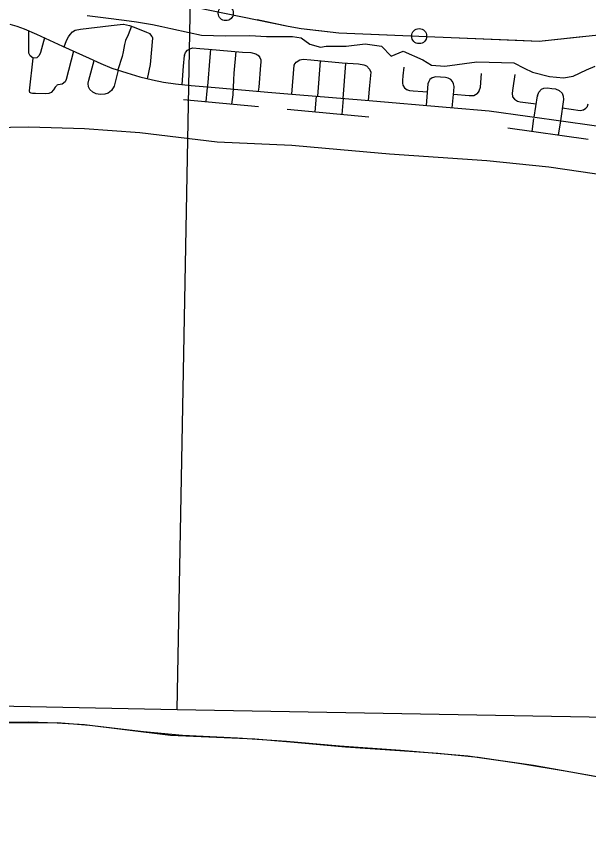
# Model space of a CAD drawing. Extents: x 1219626 to 1426462, y 456797 to 752399.
# Drawn here: x 1296312 to 1303926, y 504478 to 515601 of the extents above; entities that cross this region are included whole.
import ezdxf

# ---------------------------------------------------------------- set-up
doc = ezdxf.new("R2010")
doc.units = 0
for name, color, linetype in [('Coastal Waterway', 7, 'Continuous'), ('Islands Coastal', 7, 'Continuous'), ('Lakes and Ponds', 7, 'Continuous'), ('Local Roads Paved', 7, 'Continuous'), ('Masks', 7, 'Continuous'), ('Narrow River Creek and Branch and Slough', 7, 'Continuous'), ('Quad Borders', 7, 'Continuous')]:
    doc.layers.add(name, color=color, linetype=linetype)

msp = doc.modelspace()

# ---------------------------------------------------------------- linework, layer by layer
at = {"layer": 'Coastal Waterway'}
for centre in [(1299097, 515648), (1301673, 515342)]:
    msp.add_circle(centre, 99.8, dxfattribs=at)
at = {"layer": 'Islands Coastal'}
for points in [[(1297252, 515616), (1297498, 515587), (1297743, 515556), (1297906, 515532), (1298122, 515495), (1298245, 515470), (1298367, 515444), (1298611, 515390), (1298775, 515356), (1299092, 515345), (1299419, 515352), (1299641, 515339), (1299987, 515339), (1300099, 515319), (1300216, 515234), (1300360, 515195), (1300432, 515208), (1300465, 515208), (1300589, 515208), (1300700, 515208), (1300955, 515241), (1301171, 515208), (1301301, 515077), (1301458, 515142), (1301720, 515025), (1301838, 514957), (1302016, 514942), (1302439, 514999), (1302936, 514986), (1303073, 514914), (1303184, 514861), (1303411, 514804), (1303596, 514785), (1303723, 514809), (1303900, 514894), (1304018, 514940)], [(1310444, 512488), (1309737, 512579), (1308992, 512689), (1308248, 512801), (1307576, 512895), (1306904, 512993), (1305723, 513215), (1304973, 513349), (1304222, 513477), (1303400, 513595), (1302575, 513681), (1301925, 513726), (1301276, 513770), (1300626, 513828), (1299976, 513885), (1298981, 513929), (1297950, 514054), (1297213, 514108), (1296475, 514127), (1295250, 514107)]]:
    msp.add_lwpolyline(points, dxfattribs=at)
at = {"layer": 'Lakes and Ponds'}
msp.add_lwpolyline([(1295401, 506185), (1296469, 506202), (1296851, 506192), (1297213, 506166), (1298361, 506027), (1299485, 505977), (1299960, 505935), (1300692, 505871), (1301414, 505822), (1301920, 505786), (1302457, 505731), (1303025, 505649), (1303644, 505544), (1304326, 505422), (1305633, 505176), (1306486, 505052), (1307142, 504960), (1307856, 504853), (1308681, 504730), (1309560, 504617), (1310447, 504525)], dxfattribs=at)
at = {"layer": 'Local Roads Paved'}
for p, q in [((1296220, 515503), (1296312, 515476)), ((1296312, 515476), (1296410, 515440)), ((1296410, 515439), (1296575, 515367)), ((1297162, 515435), (1297571, 515485)), ((1297571, 515485), (1297732, 515501)), ((1297733, 515501), (1297814, 515484)), ((1297840, 515475), (1297797, 515359)), ((1297814, 515484), (1297877, 515463)), ((1297877, 515463), (1298041, 515394)), ((1296472, 515173), (1296473, 515412)), ((1296575, 515367), (1296924, 515208)), ((1296974, 515282), (1297001, 515334)), ((1297001, 515334), (1297022, 515362)), ((1297022, 515362), (1297056, 515398)), ((1297057, 515398), (1297092, 515420)), ((1297092, 515420), (1297162, 515435)), ((1297797, 515359), (1297763, 515283)), ((1298041, 515394), (1298086, 515375)), ((1298086, 515374), (1298109, 515342)), ((1298110, 515342), (1298119, 515318)), ((1296682, 515318), (1296628, 515126)), ((1296944, 515199), (1296974, 515282)), ((1297763, 515283), (1297747, 515231)), ((1298119, 515317), (1298091, 514965)), ((1296474, 515117), (1296472, 515173)), ((1296493, 515079), (1296475, 515116)), ((1296628, 515126), (1296611, 515082)), ((1296924, 515208), (1297277, 515047)), ((1297069, 515142), (1296972, 514765)), ((1298549, 515087), (1298561, 515122)), ((1298562, 515122), (1298589, 515154)), ((1298589, 515154), (1298620, 515175)), ((1298620, 515175), (1298659, 515188)), ((1298660, 515188), (1298750, 515179)), ((1298750, 515179), (1298869, 515168)), ((1298869, 515168), (1299320, 515130)), ((1298894, 515166), (1298881, 515008)), ((1299209, 514848), (1299234, 515137)), ((1299320, 515130), (1299429, 515125)), ((1299429, 515125), (1299497, 515105)), ((1299498, 515105), (1299526, 515087)), ((1296482, 514613), (1296533, 515049)), ((1296533, 515050), (1296493, 515079)), ((1296578, 515054), (1296533, 515049)), ((1296611, 515082), (1296578, 515054)), ((1297273, 514753), (1297343, 515017)), ((1297277, 515047), (1297431, 514977)), ((1297715, 515069), (1297657, 514892)), ((1298535, 514941), (1298549, 515086)), ((1298881, 515008), (1298859, 514724)), ((1299527, 515087), (1299552, 515056)), ((1299552, 515056), (1299564, 515024)), ((1299564, 514994), (1299559, 514956)), ((1299564, 515024), (1299564, 514994)), ((1300010, 514958), (1300036, 514994)), ((1300036, 514994), (1300082, 515026)), ((1300083, 515026), (1300126, 515033)), ((1300126, 515033), (1300230, 515026)), ((1300230, 515026), (1300646, 514987)), ((1300354, 515010), (1300317, 514540)), ((1297431, 514977), (1297581, 514917)), ((1297581, 514917), (1297778, 514851)), ((1297664, 514889), (1297609, 514674)), ((1298091, 514965), (1298048, 514775)), ((1298515, 514696), (1298535, 514941)), ((1299559, 514956), (1299537, 514663)), ((1299978, 514569), (1300010, 514957)), ((1300646, 514987), (1300864, 514972)), ((1300693, 514977), (1300656, 514512)), ((1300864, 514972), (1300937, 514961)), ((1300937, 514961), (1300972, 514946)), ((1300972, 514946), (1301012, 514902)), ((1301013, 514901), (1301028, 514861)), ((1301470, 514930), (1301455, 514812)), ((1297778, 514851), (1297951, 514799)), ((1297951, 514799), (1298119, 514758)), ((1299204, 514761), (1299209, 514848)), ((1301028, 514861), (1301012, 514686)), ((1301455, 514812), (1301451, 514752)), ((1301848, 514788), (1301816, 514762)), ((1301893, 514798), (1301848, 514788)), ((1301957, 514796), (1301894, 514798)), ((1302024, 514790), (1301957, 514796)), ((1302060, 514782), (1302024, 514790)), ((1302095, 514763), (1302060, 514781)), ((1302491, 514663), (1302503, 514844)), ((1302949, 514831), (1302919, 514647)), ((1296823, 514660), (1296803, 514628)), ((1296842, 514681), (1296824, 514660)), ((1296859, 514694), (1296842, 514682)), ((1296889, 514697), (1296860, 514694)), ((1296918, 514702), (1296889, 514697)), ((1296958, 514731), (1296918, 514702)), ((1296972, 514765), (1296958, 514731)), ((1297266, 514713), (1297273, 514753)), ((1297269, 514666), (1297266, 514712)), ((1297288, 514631), (1297269, 514666)), ((1297609, 514674), (1297573, 514616)), ((1298119, 514758), (1298268, 514729)), ((1298268, 514729), (1298427, 514705)), ((1298427, 514705), (1298637, 514683)), ((1298637, 514683), (1299008, 514654)), ((1298859, 514723), (1298844, 514611)), ((1299194, 514561), (1299204, 514761)), ((1299537, 514663), (1299529, 514608)), ((1301012, 514686), (1300995, 514484)), ((1301451, 514752), (1301451, 514716)), ((1301451, 514716), (1301455, 514688)), ((1301456, 514688), (1301476, 514655)), ((1301790, 514707), (1301766, 514418)), ((1301801, 514737), (1301790, 514707)), ((1301816, 514762), (1301801, 514737)), ((1302118, 514736), (1302096, 514763)), ((1302131, 514708), (1302118, 514736)), ((1302138, 514670), (1302131, 514708)), ((1302133, 514607), (1302138, 514670)), ((1302472, 514611), (1302491, 514662)), ((1296488, 514591), (1296482, 514613)), ((1296503, 514584), (1296488, 514590)), ((1296521, 514579), (1296504, 514584)), ((1296562, 514577), (1296521, 514579)), ((1296690, 514573), (1296562, 514577)), ((1296739, 514578), (1296690, 514573)), ((1296771, 514592), (1296740, 514578)), ((1296803, 514628), (1296771, 514593)), ((1297325, 514595), (1297288, 514631)), ((1297369, 514572), (1297325, 514594)), ((1297423, 514564), (1297369, 514572)), ((1297485, 514567), (1297423, 514563)), ((1297530, 514584), (1297485, 514567)), ((1297573, 514616), (1297530, 514584)), ((1298844, 514611), (1298832, 514469)), ((1299008, 514654), (1299657, 514596)), ((1299178, 514437), (1299194, 514561)), ((1299657, 514596), (1300029, 514564)), ((1301476, 514655), (1301515, 514628)), ((1301516, 514628), (1301546, 514619)), ((1301546, 514619), (1301595, 514614)), ((1301595, 514614), (1301720, 514605)), ((1301720, 514605), (1301781, 514601)), ((1302113, 514388), (1302133, 514607)), ((1302130, 514570), (1302337, 514551)), ((1302337, 514551), (1302399, 514552)), ((1302399, 514552), (1302447, 514578)), ((1302448, 514579), (1302472, 514610)), ((1302919, 514647), (1302912, 514581)), ((1302912, 514580), (1302917, 514534)), ((1303248, 514545), (1303267, 514595)), ((1303268, 514595), (1303302, 514636)), ((1303302, 514637), (1303335, 514650)), ((1303335, 514650), (1303383, 514651)), ((1303384, 514651), (1303442, 514642)), ((1303442, 514642), (1303489, 514638)), ((1303489, 514638), (1303540, 514616)), ((1303540, 514616), (1303577, 514584)), ((1303577, 514584), (1303592, 514542)), ((1298533, 514496), (1299534, 514404)), ((1300289, 514332), (1300304, 514541)), ((1300648, 514299), (1300667, 514511)), ((1302918, 514534), (1302941, 514502)), ((1302942, 514502), (1302984, 514474)), ((1302984, 514474), (1303018, 514465)), ((1303018, 514465), (1303232, 514438)), ((1303205, 514262), (1303248, 514545)), ((1303594, 514496), (1303555, 514213)), ((1303592, 514542), (1303594, 514496)), ((1303914, 514407), (1303926, 514442)), ((1299914, 514367), (1301004, 514266)), ((1303579, 514386), (1303816, 514353)), ((1303817, 514353), (1303860, 514362)), ((1303860, 514362), (1303895, 514382)), ((1303895, 514382), (1303914, 514406)), ((1303197, 514245), (1303175, 514073)), ((1302856, 514118), (1303924, 513968)), ((1303556, 514213), (1303524, 514024))]:
    msp.add_line(p, q, dxfattribs=at)
for points in [[(1297747, 515231), (1297728, 515133), (1297715, 515069)], [(1300029, 514564), (1300954, 514487), (1302086, 514390), (1302604, 514347)], [(1302604, 514347), (1303628, 514203), (1304255, 514114), (1304901, 514022), (1305686, 513909)]]:
    msp.add_lwpolyline(points, dxfattribs=at)
for centre, start, end in [((1296312, 515475), 69.3818, 73.5778), ((1296409, 515439), 66.3179, 69.3818), ((1297571, 515484), 95.8125, 97.0083), ((1297732, 515500), 77.9052, 95.8125), ((1297813, 515483), 71.5651, 77.9052), ((1297877, 515462), 67.2118, 71.5651), ((1296575, 515366), 65.568, 66.3179), ((1297002, 515334), 144.0903, 152.5924), ((1297023, 515361), 135.7848, 144.0903), ((1297057, 515397), 121.866, 135.7848), ((1297093, 515419), 101.7683, 121.866), ((1297162, 515434), 97.0083, 101.7683), ((1297796, 515360), 336.1048, 339.8002), ((1298040, 515393), 66.9487, 67.2118), ((1298086, 515374), 35.2176, 66.9487), ((1298109, 515341), 21.8014, 35.2176), ((1296975, 515281), 152.5924, 159.7751), ((1297748, 515230), 162.5252, 168.7992), ((1297764, 515283), 156.1048, 162.5252), ((1298118, 515318), 355.4573, 21.8014), ((1296473, 515173), 179.7384, 182.9609), ((1296475, 515117), 182.9609, 205.9744), ((1296627, 515127), 338.6294, 344.3461), ((1296924, 515207), 65.4143, 65.568), ((1298562, 515121), 139.6859, 161.0954), ((1298589, 515153), 124.095, 139.6859), ((1298620, 515174), 108.2251, 124.095), ((1298660, 515187), 84.5018, 108.2251), ((1298750, 515180), 264.5018, 264.6586), ((1298869, 515169), 264.6586, 265.0992), ((1299320, 515131), 265.0992, 267.7195), ((1299429, 515124), 73.4127, 87.7195), ((1299497, 515104), 58.3392, 73.4127), ((1296494, 515080), 205.9744, 234.4623), ((1296532, 515049), 353.3122, 54.4623), ((1296578, 515055), 275.7103, 310.4622), ((1296610, 515082), 310.4622, 338.6294), ((1297277, 515048), 245.4143, 245.6375), ((1297714, 515069), 341.9166, 348.8571), ((1298550, 515086), 161.0954, 174.5149), ((1298882, 515008), 175.3141, 175.5344), ((1299526, 515086), 39.0939, 58.3392), ((1299551, 515056), 21.2092, 39.0939), ((1299563, 515024), 359.0608, 21.2092), ((1299563, 514994), 352.7857, 359.0608), ((1300037, 514994), 124.5085, 144.6052), ((1300083, 515025), 98.8418, 124.5085), ((1300126, 515032), 86.2916, 98.8418), ((1300230, 515025), 84.5534, 86.2916), ((1297431, 514978), 245.6375, 248.1986), ((1297581, 514918), 248.1986, 251.3126), ((1298090, 514965), 347.0989, 355.4573), ((1298536, 514940), 174.5149, 175.2765), ((1299560, 514956), 172.7857, 175.7601), ((1300011, 514957), 144.6052, 175.3116), ((1300646, 514988), 264.5534, 266.1859), ((1300864, 514971), 81.7644, 86.1859), ((1300937, 514960), 66.0375, 81.7644), ((1300971, 514945), 42.3974, 66.0375), ((1301012, 514901), 20.8545, 42.3974), ((1297778, 514852), 251.3126, 253.5065), ((1297951, 514800), 253.5065, 256.1188), ((1299210, 514848), 175.1611, 176.5029), ((1301027, 514861), 354.6344, 20.8545), ((1301456, 514812), 172.9906, 175.4622), ((1301848, 514787), 102.0115, 129.2894), ((1301894, 514797), 88.2643, 102.0115), ((1301957, 514795), 85.0303, 88.2643), ((1302024, 514789), 76.3287, 85.0303), ((1302059, 514781), 62.8189, 76.3287), ((1296824, 514660), 139.1849, 147.5288), ((1296843, 514681), 125.8377, 139.1849), ((1296860, 514693), 95.5275, 125.8377), ((1296889, 514698), 275.5275, 279.4623), ((1296918, 514703), 279.4623, 306.1932), ((1296957, 514731), 306.1932, 336.8014), ((1296971, 514765), 336.8014, 345.592), ((1297267, 514712), 170.5377, 183.5763), ((1297270, 514666), 183.5763, 207.8241), ((1297274, 514753), 165.2891, 170.5377), ((1297608, 514674), 328.3392, 345.6944), ((1298119, 514759), 256.1188, 258.9765), ((1298268, 514730), 258.9765, 261.3326), ((1298427, 514706), 261.3326, 264.2374), ((1298638, 514684), 264.2374, 265.5212), ((1298858, 514724), 352.4215, 355.5344), ((1299205, 514761), 176.5029, 177.2342), ((1299536, 514663), 351.6341, 355.7601), ((1301013, 514686), 174.6344, 175.2921), ((1301452, 514752), 175.4622, 180), ((1301452, 514716), 180, 189.7824), ((1301456, 514688), 189.7824, 211.7014), ((1301791, 514707), 160.4633, 175.3417), ((1301802, 514737), 148.3925, 160.4633), ((1301817, 514762), 129.2894, 148.3925), ((1302095, 514762), 39.4007, 62.8189), ((1302117, 514736), 25.7693, 39.4007), ((1302130, 514708), 10.1755, 25.7693), ((1302137, 514670), 355.6013, 10.1755), ((1302490, 514663), 339.6769, 356.3478), ((1296483, 514613), 173.3122, 194.6209), ((1296489, 514591), 194.6209, 246.3706), ((1296504, 514585), 246.3706, 254.4759), ((1296521, 514580), 254.4759, 267.337), ((1296563, 514578), 267.337, 268.2643), ((1296690, 514574), 268.2643, 275.5993), ((1296739, 514579), 275.5993, 294.444), ((1296771, 514593), 294.444, 318.2705), ((1296802, 514629), 318.2705, 327.5288), ((1297288, 514632), 207.8241, 225.7441), ((1297326, 514595), 225.7441, 242.9279), ((1297369, 514573), 242.9279, 260.8698), ((1297423, 514564), 260.8698, 273.5763), ((1297485, 514568), 273.5763, 289.8852), ((1297530, 514585), 289.8852, 306.8699), ((1297572, 514616), 306.8699, 328.3392), ((1298845, 514611), 172.4215, 175.0729), ((1299008, 514653), 84.8903, 85.5212), ((1299193, 514561), 352.5243, 357.2342), ((1299657, 514597), 264.8903, 265.1009), ((1300029, 514565), 265.1009, 265.2215), ((1301477, 514656), 211.7014, 235.6698), ((1301516, 514629), 235.6698, 254.2914), ((1301547, 514620), 254.2914, 264.2894), ((1301595, 514615), 264.2894, 265.6013), ((1301720, 514606), 265.6013, 266.7603), ((1302132, 514608), 354.6358, 355.6013), ((1302337, 514552), 264.992, 270.8952), ((1302399, 514553), 270.8952, 298.369), ((1302447, 514579), 298.369, 322.8533), ((1302471, 514611), 322.8533, 339.6769), ((1302913, 514580), 173.3865, 187.125), ((1302920, 514647), 170.7334, 173.3865), ((1303268, 514594), 140.0636, 158.9625), ((1303303, 514636), 112.3801, 140.0636), ((1303335, 514649), 91.1458, 112.3801), ((1303383, 514650), 81.6071, 91.1458), ((1303443, 514643), 261.6071, 265.2364), ((1303489, 514637), 66.541, 85.2364), ((1303540, 514615), 49.0283, 66.541), ((1303576, 514584), 19.9831, 49.0283), ((1302918, 514534), 187.125, 217.1467), ((1302942, 514503), 217.1467, 236.6115), ((1302985, 514475), 236.6115, 255.5792), ((1303018, 514466), 255.5792, 262.6039), ((1303249, 514544), 158.9625, 171.3196), ((1303591, 514542), 2.4366, 19.9831), ((1303593, 514496), 352.0469, 2.4366), ((1302604, 514346), 81.9911, 85.192), ((1303817, 514354), 262.213, 281.3099), ((1303860, 514363), 281.3099, 300.2564), ((1303894, 514383), 300.2564, 321.3402), ((1303913, 514407), 321.3402, 342.0309)]:
    msp.add_arc(centre, 1, start, end, dxfattribs=at)
at = {"layer": 'Masks'}
msp.add_lwpolyline([(1311011, 504478), (1310197, 504551), (1308788, 504717), (1307376, 504925), (1306223, 505090), (1305599, 505182), (1304392, 505409), (1303194, 505620), (1302320, 505745), (1301424, 505821), (1300610, 505878), (1299904, 505940), (1299254, 505987), (1298522, 506020), (1298000, 506070), (1297282, 506157), (1296851, 506192), (1294781, 506176)], dxfattribs=at)
at = {"layer": 'Narrow River Creek and Branch and Slough'}
for p, q in [((1298080, 515857), (1299928, 515477)), ((1303273, 515275), (1305965, 515560)), ((1300602, 515387), (1303273, 515275))]:
    msp.add_line(p, q, dxfattribs=at)
for points in [[(1299514, 515562), (1299928, 515477), (1300103, 515444), (1300375, 515413)], [(1299928, 515477), (1300103, 515444), (1300602, 515387)], [(1300375, 515413), (1300602, 515387), (1301248, 515360)], [(1302972, 515287), (1303273, 515275), (1303843, 515335)], [(1302097, 515324), (1302972, 515287)]]:
    msp.add_lwpolyline(points, dxfattribs=at)
at = {"layer": 'Quad Borders'}
for p, q in [((1298448, 506369), (1299295, 551822)), ((1259037, 507125), (1298448, 506369)), ((1298448, 506369), (1337861, 505656))]:
    msp.add_line(p, q, dxfattribs=at)

doc.saveas('drawing.dxf')
